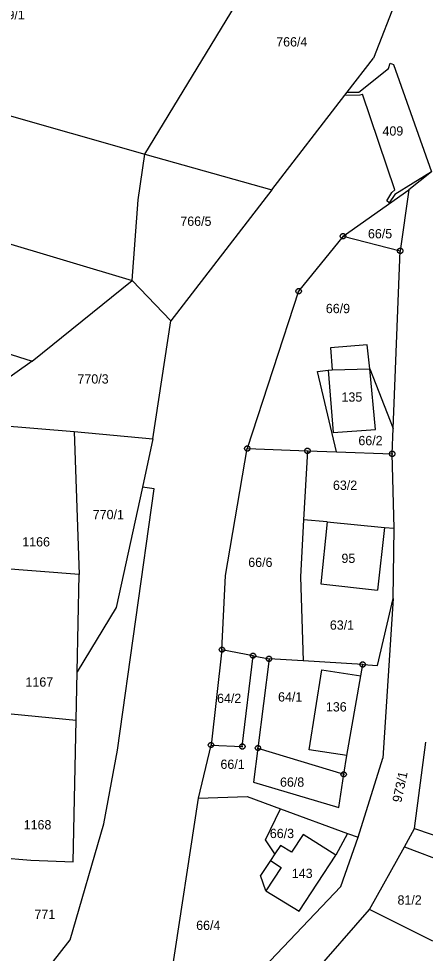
# Model space of a CAD drawing. Extents: x -593358 to -590116, y -1072518 to -1068420.
# Drawn here: x -591794.4 to -591720.1, y -1070728.7 to -1070557.8 of the extents above; entities that cross this region are included whole.
import ezdxf

# ---------------------------------------------------------------- set-up
doc = ezdxf.new("R2010")
doc.units = 0
for name, color, linetype in [('Parcela KN', 7, 'Continuous'), ('Parcela ZE', 7, 'Continuous'), ('Parcelní číslo', 7, 'Continuous'), ('Parcelní číslo_stavební', 7, 'Continuous'), ('stavby - vnitřní kresba', 7, 'Continuous'), ('Vrstva 24', 7, 'Continuous')]:
    doc.layers.add(name, color=color, linetype=linetype)

msp = doc.modelspace()

# ---------------------------------------------------------------- linework, layer by layer
at = {"layer": 'Parcela KN'}
for p, q in [((-591771.38, -1070582.52), (-591744.76, -1070538.84)), ((-591720.17, -1070540.99), (-591729.57, -1070564.98)), ((-591844.79, -1070561.62), (-591771.38, -1070582.52)), ((-591734.36, -1070571.19), (-591729.57, -1070564.98)), ((-591726.84, -1070566.86), (-591726.54, -1070565.89)), ((-591726.54, -1070565.89), (-591725.94, -1070566.13)), ((-591725.94, -1070566.13), (-591718.97, -1070585.79)), ((-591732.24, -1070571.2), (-591726.84, -1070566.86)), ((-591734.78, -1070571.74), (-591734.36, -1070571.19)), ((-591734.36, -1070571.19), (-591732.24, -1070571.2)), ((-591748.15, -1070589.08), (-591734.78, -1070571.74)), ((-591734.78, -1070571.74), (-591732.02, -1070571.71)), ((-591732.02, -1070571.71), (-591731.55, -1070571.55)), ((-591725.69, -1070589.06), (-591731.55, -1070571.55)), ((-591772.57, -1070590.91), (-591771.38, -1070582.52)), ((-591771.38, -1070582.52), (-591748.15, -1070589.08)), ((-591718.97, -1070585.79), (-591725.69, -1070589.9)), ((-591718.97, -1070585.79), (-591723.12, -1070589.04)), ((-591748.15, -1070589.08), (-591766.62, -1070613.05)), ((-591735.12, -1070597.56), (-591723.12, -1070589.04)), ((-591727.1, -1070591.1), (-591726.22, -1070589.56)), ((-591725.69, -1070589.9), (-591726.68, -1070591.46)), ((-591726.22, -1070589.56), (-591725.69, -1070589.06)), ((-591723.12, -1070589.04), (-591724.68, -1070600.22)), ((-591822.9, -1070590.9), (-591773.67, -1070605.64)), ((-591773.67, -1070605.64), (-591772.57, -1070590.91)), ((-591726.68, -1070591.46), (-591727.1, -1070591.1)), ((-591735.12, -1070597.56), (-591743.25, -1070607.61)), ((-591735.12, -1070597.56), (-591724.68, -1070600.22)), ((-591725.97, -1070632.7), (-591724.68, -1070600.22)), ((-591791.96, -1070620.4), (-591773.67, -1070605.64)), ((-591766.62, -1070613.05), (-591773.67, -1070605.64)), ((-591743.25, -1070607.61), (-591752.64, -1070636.39)), ((-591812.8, -1070613.8), (-591791.96, -1070620.4)), ((-591769.87, -1070634.63), (-591766.62, -1070613.05)), ((-591730.71, -1070617.39), (-591737.44, -1070617.97)), ((-591730.25, -1070621.83), (-591730.71, -1070617.39)), ((-591737.44, -1070617.97), (-591737.11, -1070622.01)), ((-591739.78, -1070622.3), (-591737.88, -1070622.07)), ((-591736.32, -1070636.99), (-591739.78, -1070622.3)), ((-591737.88, -1070622.07), (-591737.11, -1070622.01)), ((-591737.88, -1070622.07), (-591736.91, -1070633.47)), ((-591729.23, -1070632.9), (-591730.25, -1070621.83)), ((-591730.25, -1070621.83), (-591725.97, -1070632.7)), ((-591807.41, -1070631.34), (-591784.25, -1070633.28)), ((-591736.91, -1070633.47), (-591729.23, -1070632.9)), ((-591726.15, -1070637.36), (-591725.97, -1070632.7)), ((-591784.25, -1070633.28), (-591783.38, -1070659.43)), ((-591784.25, -1070633.28), (-591769.87, -1070634.63)), ((-591769.87, -1070634.63), (-591771.8, -1070643.45)), ((-591756.6, -1070659.57), (-591752.64, -1070636.39)), ((-591752.64, -1070636.39), (-591741.63, -1070636.8)), ((-591741.63, -1070636.8), (-591742.34, -1070649.41)), ((-591741.63, -1070636.8), (-591736.32, -1070636.99)), ((-591736.32, -1070636.99), (-591726.15, -1070637.36)), ((-591725.76, -1070650.95), (-591726.15, -1070637.36)), ((-591771.8, -1070643.45), (-591776.62, -1070665.47)), ((-591776.33, -1070691.56), (-591769.64, -1070643.74)), ((-591769.64, -1070643.74), (-591771.8, -1070643.45)), ((-591742.34, -1070649.41), (-591742.92, -1070659.86)), ((-591738.03, -1070649.79), (-591742.34, -1070649.41)), ((-591738.03, -1070649.79), (-591739.18, -1070661.12)), ((-591738.03, -1070649.79), (-591727.53, -1070650.81)), ((-591727.53, -1070650.81), (-591728.82, -1070662.27)), ((-591727.53, -1070650.81), (-591725.76, -1070650.95)), ((-591726, -1070663.79), (-591725.76, -1070650.95)), ((-591783.38, -1070659.43), (-591810.49, -1070657.27)), ((-591783.75, -1070677.19), (-591783.38, -1070659.43)), ((-591757.26, -1070673.17), (-591756.6, -1070659.57)), ((-591742.92, -1070659.86), (-591742.43, -1070675.22)), ((-591739.18, -1070661.12), (-591728.82, -1070662.27)), ((-591728.82, -1070676.04), (-591726, -1070663.79)), ((-591726, -1070663.79), (-591727.88, -1070693)), ((-591776.62, -1070665.47), (-591783.75, -1070677.19)), ((-591757.26, -1070673.17), (-591759.25, -1070690.62)), ((-591751.57, -1070674.27), (-591757.26, -1070673.17)), ((-591753.55, -1070690.88), (-591751.57, -1070674.27)), ((-591751.57, -1070674.27), (-591748.66, -1070674.84)), ((-591748.66, -1070674.84), (-591750.69, -1070691.15)), ((-591742.43, -1070675.22), (-591748.66, -1070674.84)), ((-591731.54, -1070675.89), (-591742.43, -1070675.22)), ((-591783.93, -1070686.03), (-591783.75, -1070677.19)), ((-591741.31, -1070691.47), (-591739.02, -1070676.85)), ((-591739.02, -1070676.85), (-591731.9, -1070677.94)), ((-591731.9, -1070677.94), (-591731.54, -1070675.89)), ((-591731.54, -1070675.89), (-591728.82, -1070676.04)), ((-591734.41, -1070692.52), (-591731.9, -1070677.94)), ((-591812.63, -1070683.34), (-591783.93, -1070686.03)), ((-591784.47, -1070711.97), (-591783.93, -1070686.03)), ((-591761.53, -1070700.35), (-591759.25, -1070690.62)), ((-591759.25, -1070690.62), (-591753.55, -1070690.88)), ((-591722.1, -1070705.85), (-591720.03, -1070690.07)), ((-591778.88, -1070705.04), (-591776.33, -1070691.56)), ((-591750.69, -1070691.15), (-591751.47, -1070697.4)), ((-591750.69, -1070691.15), (-591735, -1070695.96)), ((-591734.41, -1070692.52), (-591741.31, -1070691.47)), ((-591735, -1070695.96), (-591734.41, -1070692.52)), ((-591732.37, -1070707.47), (-591727.88, -1070693)), ((-591735.89, -1070702), (-591735, -1070695.96)), ((-591751.47, -1070697.4), (-591735.89, -1070702)), ((-591767.47, -1070739.19), (-591761.53, -1070700.35)), ((-591761.53, -1070700.35), (-591752.68, -1070700.04)), ((-591752.68, -1070700.04), (-591746.56, -1070702.28)), ((-591749.3, -1070707.95), (-591746.56, -1070702.28)), ((-591746.56, -1070702.28), (-591734.3, -1070706.77)), ((-591784.98, -1070726.25), (-591778.88, -1070705.04)), ((-591723.89, -1070709.2), (-591722.1, -1070705.85)), ((-591722.1, -1070705.85), (-591711.25, -1070709.63)), ((-591747.6, -1070710.53), (-591749.3, -1070707.95)), ((-591742.43, -1070706.95), (-591744.57, -1070710.22)), ((-591736.46, -1070710.72), (-591742.43, -1070706.95)), ((-591734.3, -1070706.77), (-591736.46, -1070710.72)), ((-591735.56, -1070716.47), (-591732.37, -1070707.47)), ((-591734.3, -1070706.77), (-591732.37, -1070707.47)), ((-591746.55, -1070708.95), (-591747.6, -1070710.53)), ((-591744.57, -1070710.22), (-591746.55, -1070708.95)), ((-591730.3, -1070720.71), (-591723.89, -1070709.2)), ((-591723.89, -1070709.2), (-591712.87, -1070713.39)), ((-591798.07, -1070711.15), (-591792.22, -1070711.64)), ((-591747.6, -1070710.53), (-591748.4, -1070711.72)), ((-591743.17, -1070721), (-591736.46, -1070710.72)), ((-591792.22, -1070711.64), (-591784.47, -1070711.97)), ((-591748.4, -1070711.72), (-591750.22, -1070714.47)), ((-591749.24, -1070717.27), (-591750.22, -1070714.47)), ((-591750.75, -1070732.51), (-591735.56, -1070716.47)), ((-591749.24, -1070717.27), (-591743.17, -1070721)), ((-591751.85, -1070745.33), (-591730.3, -1070720.71)), ((-591718.7, -1070726.48), (-591730.3, -1070720.71)), ((-591808.6, -1070756.12), (-591784.98, -1070726.25))]:
    msp.add_line(p, q, dxfattribs=at)
at = {"layer": 'Parcela ZE'}
msp.add_line((-591791.96, -1070620.4), (-591807.41, -1070631.34), dxfattribs=at)
at = {"layer": 'stavby - vnitřní kresba'}
for p, q in [((-591737.11, -1070622.01), (-591730.25, -1070621.83)), ((-591746.42, -1070712.99), (-591749.24, -1070717.27)), ((-591748.4, -1070711.72), (-591746.42, -1070712.99))]:
    msp.add_line(p, q, dxfattribs=at)
at = {"layer": 'Vrstva 24'}
for p, q in [((-591735.24, -1070597.56), (-591735, -1070597.56)), ((-591724.8, -1070600.22), (-591724.56, -1070600.22)), ((-591743.37, -1070607.61), (-591743.13, -1070607.61)), ((-591752.76, -1070636.39), (-591752.52, -1070636.39)), ((-591741.75, -1070636.8), (-591741.51, -1070636.8)), ((-591726.27, -1070637.36), (-591726.03, -1070637.36)), ((-591757.38, -1070673.17), (-591757.14, -1070673.17)), ((-591751.69, -1070674.27), (-591751.45, -1070674.27)), ((-591748.78, -1070674.84), (-591748.54, -1070674.84)), ((-591731.66, -1070675.89), (-591731.42, -1070675.89)), ((-591759.37, -1070690.62), (-591759.13, -1070690.62)), ((-591753.67, -1070690.88), (-591753.43, -1070690.88)), ((-591750.81, -1070691.15), (-591750.57, -1070691.15)), ((-591735.12, -1070695.96), (-591734.88, -1070695.96))]:
    msp.add_line(p, q, dxfattribs=at)
for points in [[(-591734.97, -1070597.08), (-591734.72, -1070597.26), (-591734.62, -1070597.55), (-591734.72, -1070597.84), (-591734.97, -1070598.02), (-591735.28, -1070598.02), (-591735.53, -1070597.84), (-591735.63, -1070597.55), (-591735.53, -1070597.26), (-591735.28, -1070597.08)], [(-591724.53, -1070599.74), (-591724.28, -1070599.92), (-591724.18, -1070600.21), (-591724.28, -1070600.5), (-591724.53, -1070600.68), (-591724.84, -1070600.68), (-591725.09, -1070600.5), (-591725.19, -1070600.21), (-591725.09, -1070599.92), (-591724.84, -1070599.74)], [(-591743.1, -1070607.13), (-591742.85, -1070607.31), (-591742.75, -1070607.6), (-591742.85, -1070607.89), (-591743.1, -1070608.07), (-591743.41, -1070608.07), (-591743.66, -1070607.89), (-591743.76, -1070607.6), (-591743.66, -1070607.31), (-591743.41, -1070607.13)], [(-591752.49, -1070635.91), (-591752.24, -1070636.09), (-591752.14, -1070636.38), (-591752.24, -1070636.67), (-591752.49, -1070636.85), (-591752.8, -1070636.85), (-591753.05, -1070636.67), (-591753.15, -1070636.38), (-591753.05, -1070636.09), (-591752.8, -1070635.91)], [(-591741.48, -1070636.32), (-591741.23, -1070636.5), (-591741.13, -1070636.79), (-591741.23, -1070637.08), (-591741.48, -1070637.26), (-591741.79, -1070637.26), (-591742.04, -1070637.08), (-591742.14, -1070636.79), (-591742.04, -1070636.5), (-591741.79, -1070636.32)], [(-591726, -1070636.88), (-591725.75, -1070637.06), (-591725.65, -1070637.35), (-591725.75, -1070637.64), (-591726, -1070637.82), (-591726.31, -1070637.82), (-591726.56, -1070637.64), (-591726.66, -1070637.35), (-591726.56, -1070637.06), (-591726.31, -1070636.88)], [(-591757.11, -1070672.69), (-591756.86, -1070672.87), (-591756.76, -1070673.16), (-591756.86, -1070673.45), (-591757.11, -1070673.63), (-591757.42, -1070673.63), (-591757.67, -1070673.45), (-591757.77, -1070673.16), (-591757.67, -1070672.87), (-591757.42, -1070672.69)], [(-591751.42, -1070673.79), (-591751.17, -1070673.97), (-591751.07, -1070674.26), (-591751.17, -1070674.55), (-591751.42, -1070674.73), (-591751.73, -1070674.73), (-591751.98, -1070674.55), (-591752.08, -1070674.26), (-591751.98, -1070673.97), (-591751.73, -1070673.79)], [(-591748.51, -1070674.36), (-591748.26, -1070674.54), (-591748.16, -1070674.83), (-591748.26, -1070675.12), (-591748.51, -1070675.3), (-591748.82, -1070675.3), (-591749.07, -1070675.12), (-591749.17, -1070674.83), (-591749.07, -1070674.54), (-591748.82, -1070674.36)], [(-591731.39, -1070675.41), (-591731.14, -1070675.59), (-591731.04, -1070675.88), (-591731.14, -1070676.17), (-591731.39, -1070676.35), (-591731.7, -1070676.35), (-591731.95, -1070676.17), (-591732.05, -1070675.88), (-591731.95, -1070675.59), (-591731.7, -1070675.41)], [(-591759.1, -1070690.14), (-591758.85, -1070690.32), (-591758.75, -1070690.61), (-591758.85, -1070690.9), (-591759.1, -1070691.08), (-591759.41, -1070691.08), (-591759.66, -1070690.9), (-591759.76, -1070690.61), (-591759.66, -1070690.32), (-591759.41, -1070690.14)], [(-591753.4, -1070690.4), (-591753.15, -1070690.58), (-591753.05, -1070690.87), (-591753.15, -1070691.16), (-591753.4, -1070691.34), (-591753.71, -1070691.34), (-591753.96, -1070691.16), (-591754.06, -1070690.87), (-591753.96, -1070690.58), (-591753.71, -1070690.4)], [(-591750.54, -1070690.67), (-591750.29, -1070690.85), (-591750.19, -1070691.14), (-591750.29, -1070691.43), (-591750.54, -1070691.61), (-591750.85, -1070691.61), (-591751.1, -1070691.43), (-591751.2, -1070691.14), (-591751.1, -1070690.85), (-591750.85, -1070690.67)], [(-591734.85, -1070695.48), (-591734.6, -1070695.66), (-591734.5, -1070695.95), (-591734.6, -1070696.24), (-591734.85, -1070696.42), (-591735.16, -1070696.42), (-591735.41, -1070696.24), (-591735.51, -1070695.95), (-591735.41, -1070695.66), (-591735.16, -1070695.48)]]:
    msp.add_lwpolyline(points, close=True, dxfattribs=at)

# ---------------------------------------------------------------- texts
at = {"layer": 'Parcelní číslo'}
for s, p in [('769/1', (-591798.985, -1070557.89)), ('766/4', (-591747.343, -1070562.85)), ('766/5', (-591764.87, -1070595.65)), ('66/5', (-591730.581, -1070597.94)), ('66/9', (-591738.274, -1070611.62)), ('770/3', (-591783.667, -1070624.5)), ('66/2', (-591732.327, -1070635.77)), ('63/2', (-591736.975, -1070643.94)), ('770/1', (-591780.872, -1070649.3)), ('1166', (-591793.757, -1070654.29)), ('66/6', (-591752.454, -1070658.04)), ('63/1', (-591737.543, -1070669.51)), ('1167', (-591793.167, -1070679.93)), ('64/2', (-591758.157, -1070682.91)), ('64/1', (-591747.006, -1070682.65)), ('66/1', (-591757.536, -1070694.97)), ('66/8', (-591746.654, -1070698.23)), ('1168', (-591793.497, -1070706.04)), ('66/3', (-591748.511, -1070707.62)), ('81/2', (-591725.176, -1070719.8)), ('771', (-591791.526, -1070722.4)), ('66/4', (-591761.974, -1070724.42))]:
    msp.add_text(s, height=1.7, dxfattribs=at).set_placement(p)
msp.add_text('973/1', height=1.7, rotation=78.15144, dxfattribs=at).set_placement((-591724.483, -1070701.215))
at = {"layer": 'Parcelní číslo_stavební'}
for s, p in [('409', (-591727.921, -1070579.15)), ('135', (-591735.41, -1070627.81)), ('95', (-591735.422, -1070657.3)), ('136', (-591738.263, -1070684.47)), ('143', (-591744.493, -1070714.92))]:
    msp.add_text(s, height=1.7, dxfattribs=at).set_placement(p)

doc.saveas('drawing.dxf')
